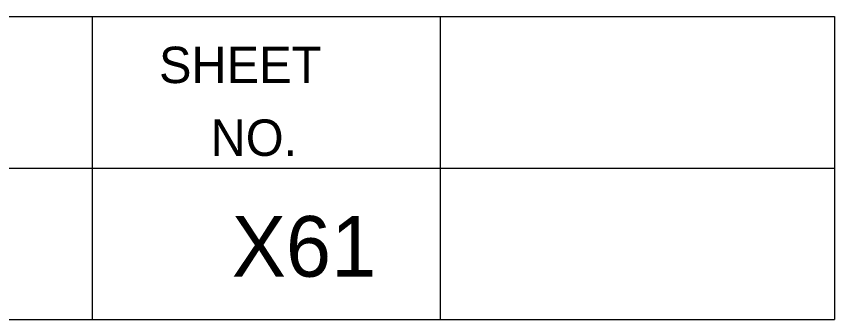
# Model space of a CAD drawing. Extents: x 1000 to 1162, y 999 to 8520.
# Drawn here: x 1154.82 to 1161.56, y 8000.05 to 8002.55 of the extents above; entities that cross this region are included whole.
import ezdxf

# ---------------------------------------------------------------- set-up
doc = ezdxf.new("R2010")
doc.units = 0
doc.layers.add('Level 20', color=7, linetype='Continuous')
doc.layers.add('Level 3', color=7, linetype='Continuous')

msp = doc.modelspace()

# ---------------------------------------------------------------- linework, layer by layer
at = {"layer": 'Level 3'}
for p, q in [((1133.055, 8002.5458), (1161.555, 8002.5458)), ((1133.055, 8002.5458), (1161.555, 8002.5458)), ((1133.055, 8002.5458), (1161.555, 8002.5458)), ((1133.055, 8002.5458), (1161.555, 8002.5458)), ((1133.055, 8002.5458), (1161.555, 8002.5458)), ((1133.055, 8002.5458), (1161.555, 8002.5458)), ((1133.055, 8002.5458), (1161.555, 8002.5458)), ((1133.055, 8002.5458), (1161.555, 8002.5458)), ((1133.055, 8002.5458), (1161.555, 8002.5458)), ((1133.055, 8002.5458), (1161.555, 8002.5458)), ((1133.055, 8002.5458), (1161.555, 8002.5458)), ((1133.055, 8002.5458), (1161.555, 8002.5458)), ((1133.055, 8002.5458), (1161.555, 8002.5458)), ((1133.055, 8002.5458), (1161.555, 8002.5458)), ((1133.055, 8002.5458), (1161.555, 8002.5458)), ((1133.055, 8002.5458), (1161.555, 8002.5458)), ((1133.055, 8002.5458), (1161.555, 8002.5458)), ((1133.055, 8002.5458), (1161.555, 8002.5458)), ((1133.055, 8002.5458), (1161.555, 8002.5458)), ((1133.055, 8002.5458), (1161.555, 8002.5458)), ((1133.055, 8002.5458), (1161.555, 8002.5458)), ((1133.055, 8002.5458), (1161.555, 8002.5458)), ((1133.055, 8002.5458), (1161.555, 8002.5458)), ((1133.055, 8002.5458), (1161.555, 8002.5458)), ((1133.055, 8002.5458), (1161.555, 8002.5458)), ((1133.055, 8002.5458), (1161.555, 8002.5458)), ((1133.055, 8002.5458), (1161.555, 8002.5458)), ((1133.055, 8002.5458), (1161.555, 8002.5458)), ((1133.055, 8002.5458), (1161.555, 8002.5458)), ((1133.055, 8002.5458), (1161.555, 8002.5458)), ((1133.055, 8002.5458), (1161.555, 8002.5458)), ((1133.055, 8002.5458), (1161.555, 8002.5458)), ((1133.055, 8002.5458), (1161.555, 8002.5458)), ((1133.055, 8002.5458), (1161.555, 8002.5458)), ((1133.055, 8002.5458), (1161.555, 8002.5458)), ((1133.055, 8002.5458), (1161.555, 8002.5458)), ((1133.055, 8002.5458), (1161.555, 8002.5458)), ((1133.055, 8002.5458), (1161.555, 8002.5458)), ((1133.055, 8002.5458), (1161.555, 8002.5458)), ((1133.055, 8002.5458), (1161.555, 8002.5458)), ((1133.055, 8002.5458), (1161.555, 8002.5458)), ((1133.055, 8002.5458), (1161.555, 8002.5458)), ((1133.055, 8002.5458), (1161.555, 8002.5458)), ((1133.055, 8002.5458), (1161.555, 8002.5458)), ((1133.055, 8002.5458), (1161.555, 8002.5458)), ((1133.055, 8002.5458), (1161.555, 8002.5458)), ((1133.055, 8002.5458), (1161.555, 8002.5458)), ((1133.055, 8002.5458), (1161.555, 8002.5458)), ((1133.055, 8002.5458), (1161.555, 8002.5458)), ((1133.055, 8002.5458), (1161.555, 8002.5458)), ((1133.055, 8002.5458), (1161.555, 8002.5458)), ((1133.055, 8002.5458), (1161.555, 8002.5458)), ((1133.055, 8002.5458), (1161.555, 8002.5458)), ((1133.055, 8002.5458), (1161.555, 8002.5458)), ((1133.055, 8002.5458), (1161.555, 8002.5458)), ((1133.055, 8002.5458), (1161.555, 8002.5458)), ((1133.055, 8002.5458), (1161.555, 8002.5458)), ((1133.055, 8002.5458), (1161.555, 8002.5458)), ((1133.055, 8002.5458), (1161.555, 8002.5458)), ((1155.44, 8002.5458), (1155.44, 8000.0458)), ((1155.44, 8002.5458), (1155.44, 8000.0458)), ((1155.44, 8002.5458), (1155.44, 8000.0458)), ((1155.44, 8002.5458), (1155.44, 8000.0458)), ((1155.44, 8002.5458), (1155.44, 8000.0458)), ((1155.44, 8002.5458), (1155.44, 8000.0458)), ((1155.44, 8002.5458), (1155.44, 8000.0458)), ((1155.44, 8002.5458), (1155.44, 8000.0458)), ((1155.44, 8002.5458), (1155.44, 8000.0458)), ((1155.44, 8002.5458), (1155.44, 8000.0458)), ((1155.44, 8002.5458), (1155.44, 8000.0458)), ((1155.44, 8002.5458), (1155.44, 8000.0458)), ((1155.44, 8002.5458), (1155.44, 8000.0458)), ((1155.44, 8002.5458), (1155.44, 8000.0458)), ((1155.44, 8002.5458), (1155.44, 8000.0458)), ((1155.44, 8002.5458), (1155.44, 8000.0458)), ((1155.44, 8002.5458), (1155.44, 8000.0458)), ((1155.44, 8002.5458), (1155.44, 8000.0458)), ((1155.44, 8002.5458), (1155.44, 8000.0458)), ((1155.44, 8002.5458), (1155.44, 8000.0458)), ((1155.44, 8002.5458), (1155.44, 8000.0458)), ((1155.44, 8002.5458), (1155.44, 8000.0458)), ((1155.44, 8002.5458), (1155.44, 8000.0458)), ((1155.44, 8002.5458), (1155.44, 8000.0458)), ((1155.44, 8002.5458), (1155.44, 8000.0458)), ((1155.44, 8002.5458), (1155.44, 8000.0458)), ((1155.44, 8002.5458), (1155.44, 8000.0458)), ((1155.44, 8002.5458), (1155.44, 8000.0458)), ((1155.44, 8002.5458), (1155.44, 8000.0458)), ((1155.44, 8002.5458), (1155.44, 8000.0458)), ((1155.44, 8002.5458), (1155.44, 8000.0458)), ((1155.44, 8002.5458), (1155.44, 8000.0458)), ((1155.44, 8002.5458), (1155.44, 8000.0458)), ((1155.44, 8002.5458), (1155.44, 8000.0458)), ((1155.44, 8002.5458), (1155.44, 8000.0458)), ((1155.44, 8002.5458), (1155.44, 8000.0458)), ((1155.44, 8002.5458), (1155.44, 8000.0458)), ((1155.44, 8002.5458), (1155.44, 8000.0458)), ((1155.44, 8002.5458), (1155.44, 8000.0458)), ((1155.44, 8002.5458), (1155.44, 8000.0458)), ((1155.44, 8002.5458), (1155.44, 8000.0458)), ((1155.44, 8002.5458), (1155.44, 8000.0458)), ((1155.44, 8002.5458), (1155.44, 8000.0458)), ((1155.44, 8002.5458), (1155.44, 8000.0458)), ((1155.44, 8002.5458), (1155.44, 8000.0458)), ((1155.44, 8002.5458), (1155.44, 8000.0458)), ((1155.44, 8002.5458), (1155.44, 8000.0458)), ((1155.44, 8002.5458), (1155.44, 8000.0458)), ((1155.44, 8002.5458), (1155.44, 8000.0458)), ((1155.44, 8002.5458), (1155.44, 8000.0458)), ((1155.44, 8002.5458), (1155.44, 8000.0458)), ((1155.44, 8002.5458), (1155.44, 8000.0458)), ((1155.44, 8002.5458), (1155.44, 8000.0458)), ((1155.44, 8002.5458), (1155.44, 8000.0458)), ((1155.44, 8002.5458), (1155.44, 8000.0458)), ((1155.44, 8002.5458), (1155.44, 8000.0458)), ((1155.44, 8002.5458), (1155.44, 8000.0458)), ((1155.44, 8002.5458), (1155.44, 8000.0458)), ((1155.44, 8002.5458), (1155.44, 8000.0458)), ((1158.305, 8002.5458), (1158.305, 8000.0458)), ((1158.305, 8002.5458), (1158.305, 8000.0458)), ((1158.305, 8002.5458), (1158.305, 8000.0458)), ((1158.305, 8002.5458), (1158.305, 8000.0458)), ((1158.305, 8002.5458), (1158.305, 8000.0458)), ((1158.305, 8002.5458), (1158.305, 8000.0458)), ((1158.305, 8002.5458), (1158.305, 8000.0458)), ((1158.305, 8002.5458), (1158.305, 8000.0458)), ((1158.305, 8002.5458), (1158.305, 8000.0458)), ((1158.305, 8002.5458), (1158.305, 8000.0458)), ((1158.305, 8002.5458), (1158.305, 8000.0458)), ((1158.305, 8002.5458), (1158.305, 8000.0458)), ((1158.305, 8002.5458), (1158.305, 8000.0458)), ((1158.305, 8002.5458), (1158.305, 8000.0458)), ((1158.305, 8002.5458), (1158.305, 8000.0458)), ((1158.305, 8002.5458), (1158.305, 8000.0458)), ((1158.305, 8002.5458), (1158.305, 8000.0458)), ((1158.305, 8002.5458), (1158.305, 8000.0458)), ((1158.305, 8002.5458), (1158.305, 8000.0458)), ((1158.305, 8002.5458), (1158.305, 8000.0458)), ((1158.305, 8002.5458), (1158.305, 8000.0458)), ((1158.305, 8002.5458), (1158.305, 8000.0458)), ((1158.305, 8002.5458), (1158.305, 8000.0458)), ((1158.305, 8002.5458), (1158.305, 8000.0458)), ((1158.305, 8002.5458), (1158.305, 8000.0458)), ((1158.305, 8002.5458), (1158.305, 8000.0458)), ((1158.305, 8002.5458), (1158.305, 8000.0458)), ((1158.305, 8002.5458), (1158.305, 8000.0458)), ((1158.305, 8002.5458), (1158.305, 8000.0458)), ((1158.305, 8002.5458), (1158.305, 8000.0458)), ((1158.305, 8002.5458), (1158.305, 8000.0458)), ((1158.305, 8002.5458), (1158.305, 8000.0458)), ((1158.305, 8002.5458), (1158.305, 8000.0458)), ((1158.305, 8002.5458), (1158.305, 8000.0458)), ((1158.305, 8002.5458), (1158.305, 8000.0458)), ((1158.305, 8002.5458), (1158.305, 8000.0458)), ((1158.305, 8002.5458), (1158.305, 8000.0458)), ((1158.305, 8002.5458), (1158.305, 8000.0458)), ((1158.305, 8002.5458), (1158.305, 8000.0458)), ((1158.305, 8002.5458), (1158.305, 8000.0458)), ((1158.305, 8002.5458), (1158.305, 8000.0458)), ((1158.305, 8002.5458), (1158.305, 8000.0458)), ((1158.305, 8002.5458), (1158.305, 8000.0458)), ((1158.305, 8002.5458), (1158.305, 8000.0458)), ((1158.305, 8002.5458), (1158.305, 8000.0458)), ((1158.305, 8002.5458), (1158.305, 8000.0458)), ((1158.305, 8002.5458), (1158.305, 8000.0458)), ((1158.305, 8002.5458), (1158.305, 8000.0458)), ((1158.305, 8002.5458), (1158.305, 8000.0458)), ((1158.305, 8002.5458), (1158.305, 8000.0458)), ((1158.305, 8002.5458), (1158.305, 8000.0458)), ((1158.305, 8002.5458), (1158.305, 8000.0458)), ((1158.305, 8002.5458), (1158.305, 8000.0458)), ((1158.305, 8002.5458), (1158.305, 8000.0458)), ((1158.305, 8002.5458), (1158.305, 8000.0458)), ((1158.305, 8002.5458), (1158.305, 8000.0458)), ((1158.305, 8002.5458), (1158.305, 8000.0458)), ((1158.305, 8002.5458), (1158.305, 8000.0458)), ((1158.305, 8002.5458), (1158.305, 8000.0458)), ((1161.555, 8002.5458), (1161.555, 8000.0458)), ((1161.555, 8002.5458), (1161.555, 8000.0458)), ((1161.555, 8002.5458), (1161.555, 8000.0458)), ((1161.555, 8002.5458), (1161.555, 8000.0458)), ((1161.555, 8002.5458), (1161.555, 8000.0458)), ((1161.555, 8002.5458), (1161.555, 8000.0458)), ((1161.555, 8002.5458), (1161.555, 8000.0458)), ((1161.555, 8002.5458), (1161.555, 8000.0458)), ((1161.555, 8002.5458), (1161.555, 8000.0458)), ((1161.555, 8002.5458), (1161.555, 8000.0458)), ((1161.555, 8002.5458), (1161.555, 8000.0458)), ((1161.555, 8002.5458), (1161.555, 8000.0458)), ((1161.555, 8002.5458), (1161.555, 8000.0458)), ((1161.555, 8002.5458), (1161.555, 8000.0458)), ((1161.555, 8002.5458), (1161.555, 8000.0458)), ((1161.555, 8002.5458), (1161.555, 8000.0458)), ((1161.555, 8002.5458), (1161.555, 8000.0458)), ((1161.555, 8002.5458), (1161.555, 8000.0458)), ((1161.555, 8002.5458), (1161.555, 8000.0458)), ((1161.555, 8002.5458), (1161.555, 8000.0458)), ((1161.555, 8002.5458), (1161.555, 8000.0458)), ((1161.555, 8002.5458), (1161.555, 8000.0458)), ((1161.555, 8002.5458), (1161.555, 8000.0458)), ((1161.555, 8002.5458), (1161.555, 8000.0458)), ((1161.555, 8002.5458), (1161.555, 8000.0458)), ((1161.555, 8002.5458), (1161.555, 8000.0458)), ((1161.555, 8002.5458), (1161.555, 8000.0458)), ((1161.555, 8002.5458), (1161.555, 8000.0458)), ((1161.555, 8002.5458), (1161.555, 8000.0458)), ((1161.555, 8002.5458), (1161.555, 8000.0458)), ((1161.555, 8002.5458), (1161.555, 8000.0458)), ((1161.555, 8002.5458), (1161.555, 8000.0458)), ((1161.555, 8002.5458), (1161.555, 8000.0458)), ((1161.555, 8002.5458), (1161.555, 8000.0458)), ((1161.555, 8002.5458), (1161.555, 8000.0458)), ((1161.555, 8002.5458), (1161.555, 8000.0458)), ((1161.555, 8002.5458), (1161.555, 8000.0458)), ((1161.555, 8002.5458), (1161.555, 8000.0458)), ((1161.555, 8002.5458), (1161.555, 8000.0458)), ((1161.555, 8002.5458), (1161.555, 8000.0458)), ((1161.555, 8002.5458), (1161.555, 8000.0458)), ((1161.555, 8002.5458), (1161.555, 8000.0458)), ((1161.555, 8002.5458), (1161.555, 8000.0458)), ((1161.555, 8002.5458), (1161.555, 8000.0458)), ((1161.555, 8002.5458), (1161.555, 8000.0458)), ((1161.555, 8002.5458), (1161.555, 8000.0458)), ((1161.555, 8002.5458), (1161.555, 8000.0458)), ((1161.555, 8002.5458), (1161.555, 8000.0458)), ((1161.555, 8002.5458), (1161.555, 8000.0458)), ((1161.555, 8002.5458), (1161.555, 8000.0458)), ((1161.555, 8002.5458), (1161.555, 8000.0458)), ((1161.555, 8002.5458), (1161.555, 8000.0458)), ((1161.555, 8002.5458), (1161.555, 8000.0458)), ((1161.555, 8002.5458), (1161.555, 8000.0458)), ((1161.555, 8002.5458), (1161.555, 8000.0458)), ((1161.555, 8002.5458), (1161.555, 8000.0458)), ((1161.555, 8002.5458), (1161.555, 8000.0458)), ((1161.555, 8002.5458), (1161.555, 8000.0458)), ((1161.555, 8002.5458), (1161.555, 8000.0458)), ((1133.055, 8001.2958), (1161.555, 8001.2958)), ((1133.055, 8001.2958), (1161.555, 8001.2958)), ((1133.055, 8001.2958), (1161.555, 8001.2958)), ((1133.055, 8001.2958), (1161.555, 8001.2958)), ((1133.055, 8001.2958), (1161.555, 8001.2958)), ((1133.055, 8001.2958), (1161.555, 8001.2958)), ((1133.055, 8001.2958), (1161.555, 8001.2958)), ((1133.055, 8001.2958), (1161.555, 8001.2958)), ((1133.055, 8001.2958), (1161.555, 8001.2958)), ((1133.055, 8001.2958), (1161.555, 8001.2958)), ((1133.055, 8001.2958), (1161.555, 8001.2958)), ((1133.055, 8001.2958), (1161.555, 8001.2958)), ((1133.055, 8001.2958), (1161.555, 8001.2958)), ((1133.055, 8001.2958), (1161.555, 8001.2958)), ((1133.055, 8001.2958), (1161.555, 8001.2958)), ((1133.055, 8001.2958), (1161.555, 8001.2958)), ((1133.055, 8001.2958), (1161.555, 8001.2958)), ((1133.055, 8001.2958), (1161.555, 8001.2958)), ((1133.055, 8001.2958), (1161.555, 8001.2958)), ((1133.055, 8001.2958), (1161.555, 8001.2958)), ((1133.055, 8001.2958), (1161.555, 8001.2958)), ((1133.055, 8001.2958), (1161.555, 8001.2958)), ((1133.055, 8001.2958), (1161.555, 8001.2958)), ((1133.055, 8001.2958), (1161.555, 8001.2958)), ((1133.055, 8001.2958), (1161.555, 8001.2958)), ((1133.055, 8001.2958), (1161.555, 8001.2958)), ((1133.055, 8001.2958), (1161.555, 8001.2958)), ((1133.055, 8001.2958), (1161.555, 8001.2958)), ((1133.055, 8001.2958), (1161.555, 8001.2958)), ((1133.055, 8001.2958), (1161.555, 8001.2958)), ((1133.055, 8001.2958), (1161.555, 8001.2958)), ((1133.055, 8001.2958), (1161.555, 8001.2958)), ((1133.055, 8001.2958), (1161.555, 8001.2958)), ((1133.055, 8001.2958), (1161.555, 8001.2958)), ((1133.055, 8001.2958), (1161.555, 8001.2958)), ((1133.055, 8001.2958), (1161.555, 8001.2958)), ((1133.055, 8001.2958), (1161.555, 8001.2958)), ((1133.055, 8001.2958), (1161.555, 8001.2958)), ((1133.055, 8001.2958), (1161.555, 8001.2958)), ((1133.055, 8001.2958), (1161.555, 8001.2958)), ((1133.055, 8001.2958), (1161.555, 8001.2958)), ((1133.055, 8001.2958), (1161.555, 8001.2958)), ((1133.055, 8001.2958), (1161.555, 8001.2958)), ((1133.055, 8001.2958), (1161.555, 8001.2958)), ((1133.055, 8001.2958), (1161.555, 8001.2958)), ((1133.055, 8001.2958), (1161.555, 8001.2958)), ((1133.055, 8001.2958), (1161.555, 8001.2958)), ((1133.055, 8001.2958), (1161.555, 8001.2958)), ((1133.055, 8001.2958), (1161.555, 8001.2958)), ((1133.055, 8001.2958), (1161.555, 8001.2958)), ((1133.055, 8001.2958), (1161.555, 8001.2958)), ((1133.055, 8001.2958), (1161.555, 8001.2958)), ((1133.055, 8001.2958), (1161.555, 8001.2958)), ((1133.055, 8001.2958), (1161.555, 8001.2958)), ((1133.055, 8001.2958), (1161.555, 8001.2958)), ((1133.055, 8001.2958), (1161.555, 8001.2958)), ((1133.055, 8001.2958), (1161.555, 8001.2958)), ((1133.055, 8001.2958), (1161.555, 8001.2958)), ((1133.055, 8001.2958), (1161.555, 8001.2958)), ((1133.055, 8000.0458), (1161.555, 8000.0458)), ((1133.055, 8000.0458), (1161.555, 8000.0458)), ((1133.055, 8000.0458), (1161.555, 8000.0458)), ((1133.055, 8000.0458), (1161.555, 8000.0458)), ((1133.055, 8000.0458), (1161.555, 8000.0458)), ((1133.055, 8000.0458), (1161.555, 8000.0458)), ((1133.055, 8000.0458), (1161.555, 8000.0458)), ((1133.055, 8000.0458), (1161.555, 8000.0458)), ((1133.055, 8000.0458), (1161.555, 8000.0458)), ((1133.055, 8000.0458), (1161.555, 8000.0458)), ((1133.055, 8000.0458), (1161.555, 8000.0458)), ((1133.055, 8000.0458), (1161.555, 8000.0458)), ((1133.055, 8000.0458), (1161.555, 8000.0458)), ((1133.055, 8000.0458), (1161.555, 8000.0458)), ((1133.055, 8000.0458), (1161.555, 8000.0458)), ((1133.055, 8000.0458), (1161.555, 8000.0458)), ((1133.055, 8000.0458), (1161.555, 8000.0458)), ((1133.055, 8000.0458), (1161.555, 8000.0458)), ((1133.055, 8000.0458), (1161.555, 8000.0458)), ((1133.055, 8000.0458), (1161.555, 8000.0458)), ((1133.055, 8000.0458), (1161.555, 8000.0458)), ((1133.055, 8000.0458), (1161.555, 8000.0458)), ((1133.055, 8000.0458), (1161.555, 8000.0458)), ((1133.055, 8000.0458), (1161.555, 8000.0458)), ((1133.055, 8000.0458), (1161.555, 8000.0458)), ((1133.055, 8000.0458), (1161.555, 8000.0458)), ((1133.055, 8000.0458), (1161.555, 8000.0458)), ((1133.055, 8000.0458), (1161.555, 8000.0458)), ((1133.055, 8000.0458), (1161.555, 8000.0458)), ((1133.055, 8000.0458), (1161.555, 8000.0458)), ((1133.055, 8000.0458), (1161.555, 8000.0458)), ((1133.055, 8000.0458), (1161.555, 8000.0458)), ((1133.055, 8000.0458), (1161.555, 8000.0458)), ((1133.055, 8000.0458), (1161.555, 8000.0458)), ((1133.055, 8000.0458), (1161.555, 8000.0458)), ((1133.055, 8000.0458), (1161.555, 8000.0458)), ((1133.055, 8000.0458), (1161.555, 8000.0458)), ((1133.055, 8000.0458), (1161.555, 8000.0458)), ((1133.055, 8000.0458), (1161.555, 8000.0458)), ((1133.055, 8000.0458), (1161.555, 8000.0458)), ((1133.055, 8000.0458), (1161.555, 8000.0458)), ((1133.055, 8000.0458), (1161.555, 8000.0458)), ((1133.055, 8000.0458), (1161.555, 8000.0458)), ((1133.055, 8000.0458), (1161.555, 8000.0458)), ((1133.055, 8000.0458), (1161.555, 8000.0458)), ((1133.055, 8000.0458), (1161.555, 8000.0458)), ((1133.055, 8000.0458), (1161.555, 8000.0458)), ((1133.055, 8000.0458), (1161.555, 8000.0458)), ((1133.055, 8000.0458), (1161.555, 8000.0458)), ((1133.055, 8000.0458), (1161.555, 8000.0458)), ((1133.055, 8000.0458), (1161.555, 8000.0458)), ((1133.055, 8000.0458), (1161.555, 8000.0458)), ((1133.055, 8000.0458), (1161.555, 8000.0458)), ((1133.055, 8000.0458), (1161.555, 8000.0458)), ((1133.055, 8000.0458), (1161.555, 8000.0458)), ((1133.055, 8000.0458), (1161.555, 8000.0458)), ((1133.055, 8000.0458), (1161.555, 8000.0458)), ((1133.055, 8000.0458), (1161.555, 8000.0458)), ((1133.055, 8000.0458), (1161.555, 8000.0458))]:
    msp.add_line(p, q, dxfattribs=at)

# ---------------------------------------------------------------- texts
at = {"layer": 'Level 20'}
msp.add_text('X61', height=0.5, dxfattribs=at).set_placement((1156.5896, 8000.4))
at = {"layer": 'Level 3'}
for s, p in [('SHEET', (1155.99, 8001.9958)), ('SHEET', (1155.99, 8001.9958)), ('SHEET', (1155.99, 8001.9958)), ('SHEET', (1155.99, 8001.9958)), ('SHEET', (1155.99, 8001.9958)), ('SHEET', (1155.99, 8001.9958)), ('SHEET', (1155.99, 8001.9958)), ('SHEET', (1155.99, 8001.9958)), ('SHEET', (1155.99, 8001.9958)), ('SHEET', (1155.99, 8001.9958)), ('SHEET', (1155.99, 8001.9958)), ('SHEET', (1155.99, 8001.9958)), ('SHEET', (1155.99, 8001.9958)), ('SHEET', (1155.99, 8001.9958)), ('SHEET', (1155.99, 8001.9958)), ('SHEET', (1155.99, 8001.9958)), ('SHEET', (1155.99, 8001.9958)), ('SHEET', (1155.99, 8001.9958)), ('SHEET', (1155.99, 8001.9958)), ('SHEET', (1155.99, 8001.9958)), ('SHEET', (1155.99, 8001.9958)), ('SHEET', (1155.99, 8001.9958)), ('SHEET', (1155.99, 8001.9958)), ('SHEET', (1155.99, 8001.9958)), ('SHEET', (1155.99, 8001.9958)), ('SHEET', (1155.99, 8001.9958)), ('SHEET', (1155.99, 8001.9958)), ('SHEET', (1155.99, 8001.9958)), ('SHEET', (1155.99, 8001.9958)), ('SHEET', (1155.99, 8001.9958)), ('SHEET', (1155.99, 8001.9958)), ('SHEET', (1155.99, 8001.9958)), ('SHEET', (1155.99, 8001.9958)), ('SHEET', (1155.99, 8001.9958)), ('SHEET', (1155.99, 8001.9958)), ('SHEET', (1155.99, 8001.9958)), ('SHEET', (1155.99, 8001.9958)), ('SHEET', (1155.99, 8001.9958)), ('SHEET', (1155.99, 8001.9958)), ('SHEET', (1155.99, 8001.9958)), ('SHEET', (1155.99, 8001.9958)), ('SHEET', (1155.99, 8001.9958)), ('SHEET', (1155.99, 8001.9958)), ('SHEET', (1155.99, 8001.9958)), ('SHEET', (1155.99, 8001.9958)), ('SHEET', (1155.99, 8001.9958)), ('SHEET', (1155.99, 8001.9958)), ('SHEET', (1155.99, 8001.9958)), ('SHEET', (1155.99, 8001.9958)), ('SHEET', (1155.99, 8001.9958)), ('SHEET', (1155.99, 8001.9958)), ('SHEET', (1155.99, 8001.9958)), ('SHEET', (1155.99, 8001.9958)), ('SHEET', (1155.99, 8001.9958)), ('SHEET', (1155.99, 8001.9958)), ('SHEET', (1155.99, 8001.9958)), ('SHEET', (1155.99, 8001.9958)), ('SHEET', (1155.99, 8001.9958)), ('SHEET', (1155.99, 8001.9958)), ('NO.', (1156.415, 8001.3958)), ('NO.', (1156.415, 8001.3958)), ('NO.', (1156.415, 8001.3958)), ('NO.', (1156.415, 8001.3958)), ('NO.', (1156.415, 8001.3958)), ('NO.', (1156.415, 8001.3958)), ('NO.', (1156.415, 8001.3958)), ('NO.', (1156.415, 8001.3958)), ('NO.', (1156.415, 8001.3958)), ('NO.', (1156.415, 8001.3958)), ('NO.', (1156.415, 8001.3958)), ('NO.', (1156.415, 8001.3958)), ('NO.', (1156.415, 8001.3958)), ('NO.', (1156.415, 8001.3958)), ('NO.', (1156.415, 8001.3958)), ('NO.', (1156.415, 8001.3958)), ('NO.', (1156.415, 8001.3958)), ('NO.', (1156.415, 8001.3958)), ('NO.', (1156.415, 8001.3958)), ('NO.', (1156.415, 8001.3958)), ('NO.', (1156.415, 8001.3958)), ('NO.', (1156.415, 8001.3958)), ('NO.', (1156.415, 8001.3958)), ('NO.', (1156.415, 8001.3958)), ('NO.', (1156.415, 8001.3958)), ('NO.', (1156.415, 8001.3958)), ('NO.', (1156.415, 8001.3958)), ('NO.', (1156.415, 8001.3958)), ('NO.', (1156.415, 8001.3958)), ('NO.', (1156.415, 8001.3958)), ('NO.', (1156.415, 8001.3958)), ('NO.', (1156.415, 8001.3958)), ('NO.', (1156.415, 8001.3958)), ('NO.', (1156.415, 8001.3958)), ('NO.', (1156.415, 8001.3958)), ('NO.', (1156.415, 8001.3958)), ('NO.', (1156.415, 8001.3958)), ('NO.', (1156.415, 8001.3958)), ('NO.', (1156.415, 8001.3958)), ('NO.', (1156.415, 8001.3958)), ('NO.', (1156.415, 8001.3958)), ('NO.', (1156.415, 8001.3958)), ('NO.', (1156.415, 8001.3958)), ('NO.', (1156.415, 8001.3958)), ('NO.', (1156.415, 8001.3958)), ('NO.', (1156.415, 8001.3958)), ('NO.', (1156.415, 8001.3958)), ('NO.', (1156.415, 8001.3958)), ('NO.', (1156.415, 8001.3958)), ('NO.', (1156.415, 8001.3958)), ('NO.', (1156.415, 8001.3958)), ('NO.', (1156.415, 8001.3958)), ('NO.', (1156.415, 8001.3958)), ('NO.', (1156.415, 8001.3958)), ('NO.', (1156.415, 8001.3958)), ('NO.', (1156.415, 8001.3958)), ('NO.', (1156.415, 8001.3958)), ('NO.', (1156.415, 8001.3958)), ('NO.', (1156.415, 8001.3958))]:
    msp.add_text(s, height=0.3, dxfattribs=at).set_placement(p)

doc.saveas('drawing.dxf')
